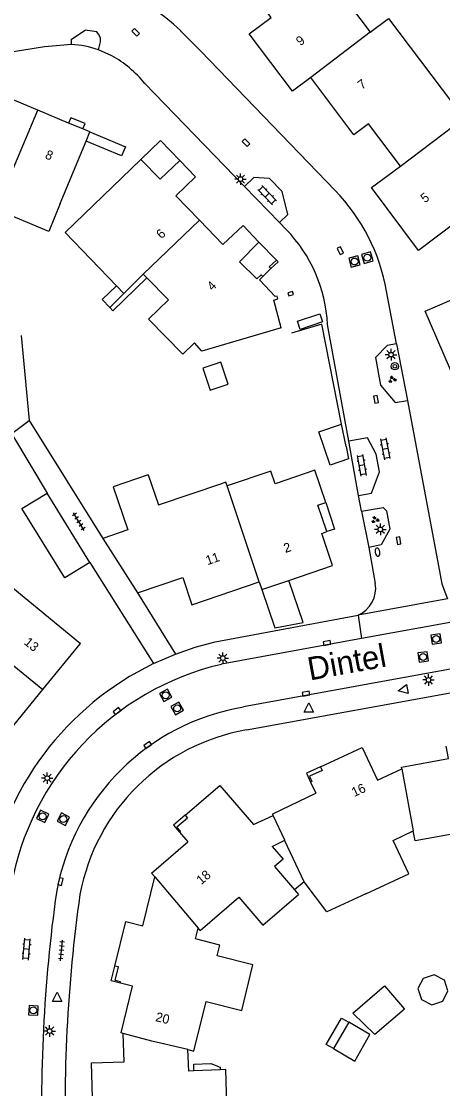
# Model space of a CAD drawing. Extents: x 126000 to 131009, y 393000 to 395500.
# Drawn here: x 130380.9 to 130426.4, y 395008.4 to 395123.7 of the extents above; entities that cross this region are included whole.
import ezdxf

# ---------------------------------------------------------------- set-up
doc = ezdxf.new("R2010")
doc.units = 0
for name, color, linetype in [('gg-afsc-erfafscheiding', 7, 'Continuous'), ('gg-afsc-muur', 7, 'Continuous'), ('gg-anno-huisnummerreeks BGT', 7, 'Continuous'), ('gg-anno-openbare ruimte label', 7, 'Continuous'), ('gg-bbg-bijgebouw', 7, 'Continuous'), ('gg-bbg-gedigitaliseerde bebouwing', 7, 'Continuous'), ('gg-bbg-gedigitaliseerde bijgebouw', 7, 'Continuous'), ('gg-bbg-hoofdgebouw', 7, 'Continuous'), ('gg-bbg-luifel en loopbrug', 7, 'Continuous'), ('gg-bbg-tussenscheiding', 7, 'Continuous'), ('gg-knt-verharding', 7, 'Continuous'), ('gg-knt-verharding nz', 7, 'Continuous'), ('gt-grn-weggrens', 7, 'Continuous'), ('gt-symb-boom', 7, 'Continuous'), ('gt-symb-brandkraan', 7, 'Continuous'), ('gt-symb-groenvak', 7, 'Continuous'), ('gt-symb-klinker verharding', 7, 'Continuous'), ('gt-symb-kolk', 7, 'Continuous'), ('gt-symb-lichtmast', 7, 'Continuous'), ('gt-symb-rioolschacht', 7, 'Continuous'), ('gt-symb-tegel verharding', 7, 'Continuous'), ('gt-symb-waterafsluiter', 7, 'Continuous')]:
    doc.layers.add(name, color=color, linetype=linetype)

# ---------------------------------------------------------------- blocks, each defined once
blk = doc.blocks.new('gt0-KOLK')
at = {"layer": 'gt-symb-kolk'}
blk.add_lwpolyline([(0, 0), (0.38, 0), (0.38, 0.4), (-0.37, 0.4), (-0.37, 0), (0, 0)], dxfattribs=at)
blk = doc.blocks.new('gt0-LMAST')
at = {"layer": 'gt-symb-lichtmast'}
for p, q in [((-0.18, 0.17), (-0.45, 0.44)), ((0, 0.25), (0, 0.62)), ((0.17, 0.17), (0.44, 0.44)), ((-0.25, 0), (-0.63, 0)), ((-0.18, -0.18), (-0.45, -0.45)), ((0, -0.25), (0, -0.63)), ((0.44, -0.45), (0.17, -0.18)), ((0.25, 0), (0.62, 0))]:
    blk.add_line(p, q, dxfattribs=at)
blk.add_circle((0, 0), 0.25, dxfattribs=at)
blk = doc.blocks.new('gt0-KL1')
at = {"layer": 'gt-symb-klinker verharding'}
for p, q in [((-1.15, 0.3), (1.15, 0.3)), ((-1, -0.3), (-1, 0.3)), ((-0.5, 0.3), (-0.5, 0.45)), ((0, -0.3), (0, 0.3)), ((0.5, 0.3), (0.5, 0.45)), ((1, -0.3), (1, 0.3)), ((-1.15, -0.3), (1.15, -0.3)), ((-0.5, -0.45), (-0.5, -0.3)), ((0.5, -0.45), (0.5, -0.3))]:
    blk.add_line(p, q, dxfattribs=at)
blk = doc.blocks.new('gt0-RS')
at = {"layer": 'gt-symb-rioolschacht'}
blk.add_lwpolyline([(-0.5, -0.5), (0.5, -0.5), (0.5, 0.5), (-0.5, 0.5)], close=True, dxfattribs=at)
blk.add_circle((0, 0), 0.375, dxfattribs=at)
blk = doc.blocks.new('gt0-BOOM')
at = {"layer": 'gt-symb-boom'}
for radius in [0.4, 0.2]:
    blk.add_circle((0, 0), radius, dxfattribs=at)
blk = doc.blocks.new('gt0-GRVAK')
at = {"layer": 'gt-symb-groenvak'}
for p, q in [((-0.11, 0.19), (-0.23, 0.24)), ((-0.18, 0.15), (0.09, 0.15)), ((-0.09, 0.21), (-0.16, 0.32)), ((-0.05, 0.21), (-0.05, 0.39)), ((0, 0.21), (0.06, 0.32)), ((0.01, 0.19), (0.13, 0.24)), ((0.26, -0.05), (0.2, 0.06)), ((0.3, -0.05), (0.3, 0.13)), ((0.35, -0.05), (0.41, 0.06)), ((-0.25, -0.23), (-0.36, -0.18)), ((-0.32, -0.26), (-0.05, -0.26)), ((-0.23, -0.21), (-0.29, -0.1)), ((-0.18, -0.2), (-0.18, -0.02)), ((-0.14, -0.21), (-0.07, -0.1)), ((-0.12, -0.23), (0, -0.18)), ((0.24, -0.07), (0.12, -0.02)), ((0.17, -0.11), (0.44, -0.11)), ((0.37, -0.07), (0.49, -0.02))]:
    blk.add_line(p, q, dxfattribs=at)
blk = doc.blocks.new('gt0-BR')
at = {"layer": 'gt-symb-brandkraan'}
for centre, radius, start, end in [((-0.24, 0), 0.206, 107.5669, 252.4331), ((0.6, -2.66), 3, 106.892, 107.5669), ((0, -0.69), 0.938, 73.108, 106.892), ((-0.6, -2.66), 3, 72.4331, 73.108), ((0.24, 0), 0.206, 287.567, 72.4331), ((0.6, 2.66), 3, 252.4331, 253.108), ((0, 0.69), 0.938, 253.108, 286.8921), ((-0.6, 2.66), 3, 286.8921, 287.567)]:
    blk.add_arc(centre, radius, start, end, dxfattribs=at)
blk = doc.blocks.new('gt0-TEG1')
at = {"layer": 'gt-symb-tegel verharding'}
for p, q in [((-1.12, 0), (1.12, 0)), ((-0.9, -0.25), (-0.9, 0.25)), ((-0.45, -0.25), (-0.45, 0.25)), ((0, -0.25), (0, 0.25)), ((0.45, -0.25), (0.45, 0.25)), ((0.9, -0.25), (0.9, 0.25))]:
    blk.add_line(p, q, dxfattribs=at)
blk = doc.blocks.new('gt0-WAFSL')
at = {"layer": 'gt-symb-waterafsluiter'}
for p, q in [((-0.5, -0.33), (0, 0.67)), ((0, 0.67), (0.5, -0.33)), ((0.5, -0.33), (-0.5, -0.33))]:
    blk.add_line(p, q, dxfattribs=at)

msp = doc.modelspace()

# ---------------------------------------------------------------- linework, layer by layer
at = {"layer": 'gg-afsc-erfafscheiding'}
for p, q in [((130380.87, 395089.77), (130381.74, 395080.58)), ((130422.62, 395082.74), (130426.17, 395063.92)), ((130381.74, 395080.58), (130389.69, 395067.86)), ((130388.3, 395065.27), (130395.19, 395054.32)), ((130393.43, 395061.97), (130397.56, 395055.35))]:
    msp.add_line(p, q, dxfattribs=at)
at = {"layer": 'gg-afsc-muur'}
for p, q in [((130407.86, 395097.02), (130408.64, 395097.75)), ((130408.64, 395097.75), (130408.48, 395097.92))]:
    msp.add_line(p, q, dxfattribs=at)
for points in [[(130410.31, 395094.22), (130410.21, 395094.53), (130409.71, 395094.38), (130409.8, 395094.07), (130410.31, 395094.22)], [(130415.51, 395080.2), (130413.36, 395091.01), (130410.1, 395090.05)]]:
    msp.add_lwpolyline(points, dxfattribs=at)
at = {"layer": 'gg-bbg-bijgebouw'}
msp.add_line((130388.3, 395065.27), (130383.66, 395072.75), dxfattribs=at)
msp.add_lwpolyline([(130388.3, 395065.27), (130385.59, 395063.59), (130380.95, 395071.07), (130383.66, 395072.75)], dxfattribs=at)
at = {"layer": 'gg-bbg-gedigitaliseerde bebouwing'}
for p, q in [((130418.59, 395122.56), (130420.6, 395124.05)), ((130420.6, 395124.05), (130428.74, 395113.26)), ((130387.89, 395110.79), (130388.3, 395111.78)), ((130385.09, 395104.03), (130387.89, 395110.79)), ((130385.61, 395100.91), (130393.82, 395108.81)), ((130385.61, 395100.91), (130391.17, 395095.16)), ((130394.06, 395096.42), (130391.97, 395094.33)), ((130394.06, 395096.42), (130394.46, 395096.02)), ((130391.17, 395095.16), (130391.97, 395094.33)), ((130398.34, 395087.75), (130399.61, 395088.98)), ((130394.6, 395074.71), (130390.81, 395073.43)), ((130394.6, 395074.71), (130395.7, 395071.47)), ((130407.87, 395075.13), (130403.15, 395073.54)), ((130395.7, 395071.47), (130402.68, 395073.84)), ((130379.97, 395062.5), (130387.29, 395056.51)), ((130408, 395034.58), (130409.36, 395035.23)), ((130410.43, 395029.87), (130410.86, 395029.37)), ((130400.22, 395025.49), (130400.01, 395025.73)), ((130402.38, 395010.43), (130399.55, 395010.32))]:
    msp.add_line(p, q, dxfattribs=at)
for points in [[(130422.25, 395137.26), (130423.51, 395135.56), (130414.12, 395128.51), (130418.59, 395122.56)], [(130398.01, 395108.7), (130395.9, 395106.66), (130393.82, 395108.81)], [(130385.09, 395104.03), (130383.84, 395101.02), (130378.17, 395103.38), (130379.43, 395106.43)], [(130394.46, 395096.02), (130396.78, 395093.63), (130394.64, 395091.55), (130398.34, 395087.75)], [(130408.99, 395090.6), (130400.39, 395088.1), (130399.61, 395088.98)], [(130403.15, 395073.54), (130403.01, 395073.95), (130402.68, 395073.84)], [(130435.08, 395037.33), (130433.89, 395037.11), (130434.62, 395033.18), (130429.59, 395032.22), (130428.86, 395036.16), (130423.46, 395035.16), (130423.24, 395036.24)], [(130418.15, 395029.45), (130422.79, 395031.6), (130421.08, 395035.22), (130423.24, 395036.24)], [(130408, 395034.58), (130409.19, 395033.19), (130408.26, 395032.4), (130410.43, 395029.87)], [(130411.45, 395030.75), (130409.39, 395035.16), (130409.36, 395035.23)], [(130418.15, 395029.45), (130413.92, 395027.49), (130411.45, 395030.75)], [(130400.22, 395025.49), (130404.39, 395029.07), (130406.98, 395026.06), (130410.86, 395029.37)], [(130398.89, 395012.61), (130399.53, 395012.46), (130400.86, 395017.8), (130404.72, 395016.84), (130405.92, 395021.79), (130402.05, 395022.74), (130402.34, 395023.91), (130399.72, 395024.57), (130400.01, 395025.73)], [(130399.55, 395010.32), (130398.99, 395010.3), (130398.89, 395012.61)], [(130402.17, 395005.33), (130403.14, 395005.36), (130402.98, 395010.45), (130402.38, 395010.43)]]:
    msp.add_lwpolyline(points, dxfattribs=at)
at = {"layer": 'gg-bbg-gedigitaliseerde bijgebouw'}
msp.add_line((130416.28, 395015.57), (130414.63, 395012.72), dxfattribs=at)
for points in [[(130400.5, 395086.25), (130401.3, 395083.86), (130403.24, 395084.51), (130402.44, 395086.91), (130400.5, 395086.25)], [(130427.01, 395018.95), (130426.63, 395020.13), (130425.52, 395020.7), (130424.34, 395020.31), (130423.77, 395019.21), (130424.16, 395018.02), (130425.26, 395017.46), (130426.45, 395017.84), (130427.01, 395018.95)], [(130414.63, 395012.72), (130416.93, 395011.38), (130418.58, 395014.23), (130416.28, 395015.57)]]:
    msp.add_lwpolyline(points, dxfattribs=at)
at = {"layer": 'gg-bbg-hoofdgebouw'}
for p, q in [((130382.66, 395114.13), (130379.3, 395115.53)), ((130386, 395112.74), (130382.66, 395114.13)), ((130387.54, 395112.1), (130386, 395112.74)), ((130388.3, 395111.78), (130387.54, 395112.1)), ((130406.56, 395099.87), (130404.86, 395101.66)), ((130413.8, 395071.73), (130412.62, 395075.22)), ((130389.69, 395067.86), (130393.43, 395061.97)), ((130406.6, 395063.17), (130406.89, 395062.32)), ((130406.89, 395062.32), (130409.8, 395063.31)), ((130383.21, 395051.52), (130387.29, 395056.51)), ((130379.12, 395046.51), (130383.21, 395051.52)), ((130412.15, 395041.53), (130412.71, 395040.31)), ((130397.97, 395036.11), (130398.88, 395035.05))]:
    msp.add_line(p, q, dxfattribs=at)
for points in [[(130412.18, 395117.66), (130410.19, 395116.17), (130405.51, 395122.38), (130407.91, 395124.15), (130405.06, 395127.93)], [(130421.89, 395108.09), (130418.42, 395112.66), (130416.84, 395111.46), (130412.18, 395117.66)], [(130400.14, 395102.24), (130397.59, 395104.87), (130399.72, 395106.93), (130398.01, 395108.7)], [(130429.99, 395098.15), (130429.53, 395097.95), (130427.8, 395101.94), (130423.82, 395098.96), (130418.73, 395105.77), (130421.89, 395108.09)], [(130404.86, 395101.66), (130402.68, 395099.61), (130400.14, 395102.24)], [(130407, 395096.15), (130406.83, 395096.33), (130406.34, 395095.91), (130404.47, 395097.75), (130406.56, 395099.87)], [(130427.86, 395084.73), (130424.53, 395092.4), (130431.23, 395095.31), (130429.99, 395098.15)], [(130408.99, 395090.6), (130408.19, 395093.61), (130408.62, 395093.75), (130408.54, 395094.05), (130408.34, 395094), (130406.62, 395095.78), (130407, 395096.15)], [(130412.62, 395075.22), (130408.34, 395073.76), (130407.87, 395075.13)], [(130390.81, 395073.43), (130392.38, 395068.8), (130389.69, 395067.86)], [(130413.92, 395068.59), (130412.96, 395071.43), (130413.8, 395071.73)], [(130409.8, 395063.31), (130414.54, 395064.91), (130413.36, 395068.4), (130413.92, 395068.59)], [(130393.43, 395061.97), (130398.33, 395063.64), (130399.31, 395060.69), (130406.6, 395063.17)], [(130413.22, 395043.17), (130417.74, 395045.26), (130419.39, 395041.73), (130422.01, 395042.95)], [(130422.01, 395042.95), (130421.98, 395043.12), (130427.08, 395044.08), (130426.83, 395045.39)], [(130413.22, 395043.17), (130413.4, 395042.78), (130412.04, 395042.15), (130412.29, 395041.6), (130412.15, 395041.53)], [(130398.58, 395037.95), (130402.33, 395041.17), (130405.98, 395036.93), (130408.12, 395037.93)], [(130408.12, 395037.93), (130408.06, 395038.11), (130412.71, 395040.31)], [(130398.58, 395037.95), (130398.84, 395037.64), (130397.7, 395036.67), (130398.1, 395036.21), (130397.97, 395036.11)], [(130395.3, 395031.28), (130394.96, 395031.69), (130398.88, 395035.05)], [(130390.98, 395021.63), (130392.17, 395026.45), (130394.01, 395025.99), (130395.3, 395031.28)], [(130391.59, 395019.8), (130391.61, 395019.95), (130391.04, 395020.08), (130391.4, 395021.55), (130390.98, 395021.63)], [(130391.9, 395014.36), (130391.68, 395014.43), (130392.92, 395019.47), (130391.59, 395019.8)], [(130388.63, 395006.22), (130388.46, 395011.18), (130392, 395011.31), (130391.9, 395014.36)]]:
    msp.add_lwpolyline(points, dxfattribs=at)
at = {"layer": 'gg-bbg-luifel en loopbrug'}
for p, q in [((130406.56, 395099.87), (130408.48, 395097.92)), ((130407, 395096.15), (130407.86, 395097.02)), ((130391.97, 395094.33), (130390.45, 395092.82)), ((130416, 395077.77), (130415.51, 395080.2)), ((130411.45, 395030.75), (130410.43, 395029.87))]:
    msp.add_line(p, q, dxfattribs=at)
for points in [[(130387.54, 395112.1), (130387.78, 395112.69), (130386.25, 395113.32), (130386, 395112.74)], [(130388.3, 395111.78), (130392.15, 395110.18), (130391.73, 395109.19), (130387.89, 395110.79)], [(130398.01, 395108.7), (130395.93, 395110.84), (130393.82, 395108.81)], [(130408.48, 395097.92), (130407.69, 395097.19), (130407.86, 395097.02)], [(130394.46, 395096.02), (130390.79, 395092.46), (130390.45, 395092.82)], [(130391.17, 395095.16), (130389.62, 395093.67), (130390.45, 395092.82)], [(130411.04, 395090.44), (130410.74, 395091.33), (130413.15, 395092.14), (130413.45, 395091.25), (130411.04, 395090.44)], [(130416, 395077.77), (130416.26, 395076.45), (130414.27, 395075.77), (130413.05, 395079.37), (130415.51, 395080.2)], [(130413.8, 395071.73), (130414.76, 395068.87), (130413.92, 395068.59)], [(130406.89, 395062.32), (130408.28, 395058.21), (130411.34, 395058.77), (130409.8, 395063.31)], [(130413.22, 395043.17), (130411.71, 395042.48), (130412.15, 395041.53)], [(130398.58, 395037.95), (130397.32, 395036.86), (130397.97, 395036.11)], [(130391.59, 395019.8), (130390.59, 395020.05), (130390.98, 395021.63)], [(130416.71, 395016.55), (130420.15, 395019.49), (130422.3, 395016.98), (130419.09, 395014.23), (130416.71, 395016.55)], [(130414.63, 395012.72), (130413.84, 395013.17), (130415.49, 395016.02), (130416.28, 395015.57)], [(130399.55, 395010.32), (130399.53, 395011.05), (130401.39, 395011.12), (130402.37, 395010.72), (130402.38, 395010.43)]]:
    msp.add_lwpolyline(points, dxfattribs=at)
at = {"layer": 'gg-bbg-tussenscheiding'}
for p, q in [((130418.59, 395122.56), (130412.18, 395117.66)), ((130379.43, 395106.43), (130382.66, 395114.13)), ((130421.89, 395108.09), (130428.74, 395113.26)), ((130400.14, 395102.24), (130394.06, 395096.42)), ((130406.6, 395063.17), (130403.15, 395073.54)), ((130375.88, 395057.49), (130383.21, 395051.52)), ((130422.01, 395042.95), (130423.24, 395036.24)), ((130409.36, 395035.23), (130408.12, 395037.93)), ((130395.3, 395031.28), (130400.01, 395025.73))]:
    msp.add_line(p, q, dxfattribs=at)
msp.add_lwpolyline([(130398.89, 395012.61), (130395.01, 395013.53), (130391.9, 395014.36)], dxfattribs=at)
at = {"layer": 'gg-knt-verharding'}
for p, q in [((130390.65, 395120), (130389.22, 395120.64)), ((130405.03, 395105.88), (130394.22, 395117.03)), ((130408.79, 395102), (130405.03, 395105.88)), ((130409.52, 395101.25), (130408.79, 395102)), ((130421.46, 395088.88), (130420.38, 395094.57)), ((130416.28, 395078.36), (130413.99, 395090.96)), ((130421.46, 395088.88), (130422.62, 395082.74)), ((130379.84, 395079.18), (130381.74, 395080.58)), ((130379.93, 395079.01), (130383.66, 395072.75)), ((130417.35, 395072.48), (130416.28, 395078.36)), ((130417.66, 395070.79), (130417.35, 395072.48)), ((130417.66, 395070.79), (130418.45, 395066.88)), ((130418.45, 395066.88), (130419.15, 395062.99)), ((130426.96, 395061.33), (130417.29, 395059.56)), ((130427.44, 395058.82), (130417.66, 395057.03)), ((130417.66, 395057.03), (130402.51, 395054.25)), ((130395.19, 395054.32), (130397.56, 395055.35)), ((130439.34, 395055.92), (130404.92, 395049.64)), ((130405.23, 395047.16), (130439.43, 395053.36))]:
    msp.add_line(p, q, dxfattribs=at)
for points in [[(130386.31, 395121.23), (130386.3, 395121.79), (130387.8, 395122.77)], [(130389.22, 395120.64), (130389.43, 395121.52), (130389.43, 395121.93), (130389.24, 395122.35), (130389.03, 395122.58), (130387.8, 395122.77)], [(130414.82, 395105.46), (130400.3, 395120.52), (130398.11, 395122.7)], [(130386.31, 395121.23), (130383.38, 395120.96), (130368.35, 395118.57)], [(130421.46, 395088.88), (130420.45, 395088.7), (130419.16, 395087.39), (130419.7, 395084.41), (130421.32, 395082.55), (130422.62, 395082.74)], [(130417.66, 395070.79), (130420.01, 395071.19), (130420.35, 395070.83), (130420.73, 395068.84), (130419.78, 395067.16), (130418.45, 395066.88)], [(130426.17, 395063.92), (130426.36, 395062.95), (130426.96, 395061.33)], [(130397.56, 395055.35), (130399.67, 395056.1), (130401.85, 395056.69), (130417.29, 395059.56)]]:
    msp.add_lwpolyline(points, dxfattribs=at)
for centre, radius, start, end in [((130385.38, 395109.87), 18.07, 45.2088, 99.1828), ((130385.06, 395109.67), 11.75, 38.7784, 61.582), ((130399.68, 395090.86), 21.03, 10.1506, 43.9436), ((130398.05, 395090.15), 15.96, 2.9331, 44.0864), ((130416.04, 395062.46), 3.16, 293.3226, 9.6603), ((130409.37, 395024.99), 32.58, 115.8056, 170.3694), ((130409.42, 395024.91), 30.14, 103.2529, 170.0514), ((130409.04, 395025.23), 24.75, 99.5791, 169.8264), ((130409.06, 395025.28), 22.22, 99.9372, 169.3905), ((130550.55, 395006.52), 167.48, 172.0808, 182.2328), ((130551.86, 395006.24), 166.26, 172.0045, 182.1512)]:
    msp.add_arc(centre, radius, start, end, dxfattribs=at)
at = {"layer": 'gg-knt-verharding nz'}
for points in [[(130408.79, 395102), (130409.7, 395102.84), (130409.07, 395105.34), (130407.71, 395106.75), (130406.01, 395106.86), (130405.03, 395105.88)], [(130417.35, 395072.48), (130418.74, 395072.74), (130419.6, 395075.06), (130419.25, 395076.96), (130418.3, 395078.74), (130416.28, 395078.36)]]:
    msp.add_lwpolyline(points, dxfattribs=at)
msp.add_arc((130385.69, 395110.69), 10.56, 70.5076, 86.6374, dxfattribs=at)
at = {"layer": 'gt-grn-weggrens'}
msp.add_line((130417.29, 395059.56), (130417.66, 395057.03), dxfattribs=at)

# ---------------------------------------------------------------- block references
at = {"layer": 'gt-symb-boom', "rotation": 90}
msp.add_blockref('gt0-BOOM', (130421.27, 395086.46), dxfattribs=at)
at = {"layer": 'gt-symb-brandkraan', "rotation": -79.51061018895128}
msp.add_blockref('gt0-BR', (130419.39, 395066.37), dxfattribs=at)
at = {"layer": 'gt-symb-groenvak'}
for p in [(130420.98, 395085.03), (130419.13, 395069.86)]:
    msp.add_blockref('gt0-GRVAK', p, dxfattribs=at)
at = {"layer": 'gt-symb-klinker verharding'}
for p, rotation in [((130407.46, 395104.94), 134.1086241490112), ((130420.23, 395077.55), -79.28535610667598), ((130417.71, 395075.75), 99.9615165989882), ((130381.45, 395023.47), 84.7225939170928)]:
    msp.add_blockref('gt0-KL1', p, dxfattribs=dict(at, rotation=rotation))
at = {"layer": 'gt-symb-kolk'}
for p, rotation in [((130393.09, 395122.41), -45.89137584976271), ((130405.03, 395110.48), -45.89137584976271), ((130415.19, 395098.87), -66.48544331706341), ((130419.04, 395082.85), -79.51061019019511), ((130421.47, 395067.58), -79.5106101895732), ((130413.96, 395056.35), 10.366322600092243), ((130411.7, 395050.88), 10.140793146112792), ((130391.34, 395049.03), 36.62940108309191), ((130394.66, 395045.37), 35.31121343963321), ((130384.93, 395030.82), -103.2438020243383)]:
    msp.add_blockref('gt0-KOLK', p, dxfattribs=dict(at, rotation=rotation))
at = {"layer": 'gt-symb-lichtmast'}
for p in [(130404.58, 395106.68), (130420.86, 395087.71), (130419.7, 395068.83), (130402.67, 395054.92), (130424.91, 395052.56), (130383.68, 395041.95), (130383.94, 395014.62)]:
    msp.add_blockref('gt0-LMAST', p, dxfattribs=at)
at = {"layer": 'gt-symb-rioolschacht'}
for p, rotation in [((130418.3, 395098.19), -73.86579540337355), ((130416.92, 395097.78), -75.2272760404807), ((130425.74, 395056.99), 8.74616226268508), ((130424.33, 395055.05), 7.587069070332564), ((130396.49, 395050.9), 28.82083594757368), ((130397.73, 395049.48), 118.94886164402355), ((130383.2, 395037.81), 64.53665493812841), ((130385.43, 395037.52), 62.281498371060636), ((130382.19, 395016.85), 87.2491652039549)]:
    msp.add_blockref('gt0-RS', p, dxfattribs=dict(at, rotation=rotation))
at = {"layer": 'gt-symb-tegel verharding'}
for p, rotation in [((130387.1, 395069.67), 121.79891282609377), ((130385.22, 395023.34), 84.72259391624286)]:
    msp.add_blockref('gt0-TEG1', p, dxfattribs=dict(at, rotation=rotation))
at = {"layer": 'gt-symb-waterafsluiter', "rotation": 101.07387115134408}
msp.add_blockref('gt0-WAFSL', (130422.3, 395051.53), dxfattribs=at)
at = {"layer": 'gt-symb-waterafsluiter'}
for p in [(130411.98, 395049.4), (130384.76, 395018.14)]:
    msp.add_blockref('gt0-WAFSL', p, dxfattribs=at)

# ---------------------------------------------------------------- texts
at = {"layer": 'gg-anno-huisnummerreeks BGT'}
for s, rotation, p in [('9', 37, (130411.05, 395121.03)), ('7', 37, (130417.71, 395116.31)), ('8', 337.4, (130383.37, 395108.96)), ('5', 36.8, (130424.51, 395104.06)), ('6', 44, (130396.04, 395100.16)), ('4', 44.4, (130401.54, 395094.54)), ('2', 18.6, (130409.44, 395066.28)), ('11', 18.8, (130401.01, 395064.96)), ('13', 320.8, (130381.1, 395056.49)), ('16', 24.8, (130416.87, 395039.9)), ('18', 40.6, (130400.34, 395030.38)), ('20', 346.2, (130395.32, 395015.71))]:
    msp.add_text(s, height=1, rotation=rotation, dxfattribs=at).set_placement(p)
at = {"layer": 'gg-anno-openbare ruimte label'}
msp.add_text('Dintel', height=2.5, rotation=10.4, dxfattribs=at).set_placement((130412.08, 395052.49))

doc.saveas('drawing.dxf')
